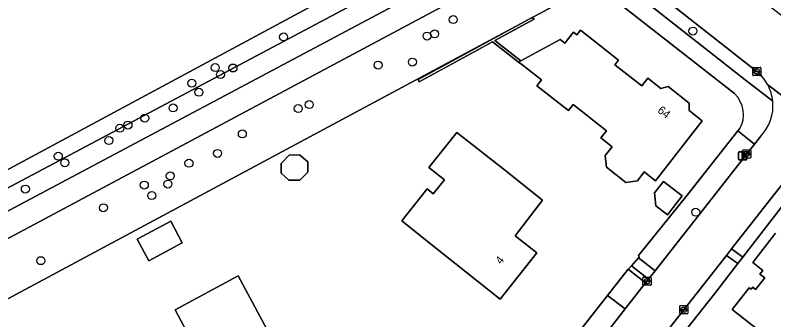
# Model space of a CAD drawing. Extents: x 157320 to 158835, y 386650 to 388491.
# Drawn here: x 158035.9 to 158128.8, y 387133.2 to 387170.5 of the extents above; entities that cross this region are included whole.
import ezdxf

# ---------------------------------------------------------------- set-up
doc = ezdxf.new("R2010")
doc.units = 0
for name, color, linetype in [('IMGEO_Berm_groen', 7, 'Continuous'), ('IMGEO_Boom', 7, 'Continuous'), ('IMGEO_Erf', 7, 'Continuous'), ('IMGEO_Fietspad_gesloten', 7, 'Continuous'), ('IMGEO_Groenvoorziening', 7, 'Continuous'), ('IMGEO_Hek', 7, 'Continuous'), ('IMGEO_Kolk', 7, 'Continuous'), ('IMGEO_Lichtmast', 7, 'Continuous'), ('IMGEO_Muur', 7, 'Continuous'), ('IMGEO_Pand', 7, 'Continuous'), ('IMGEO_Pand_nummerreeks', 7, 'Continuous'), ('IMGEO_Rijbaan_lokaal_gesloten', 7, 'Continuous'), ('IMGEO_Rijbaan_lokaal_open', 7, 'Continuous'), ('IMGEO_Voetpad_open', 7, 'Continuous')]:
    doc.layers.add(name, color=color, linetype=linetype)

msp = doc.modelspace()

# ---------------------------------------------------------------- linework, layer by layer
at = {"layer": 'IMGEO_Berm_groen'}
for points in [[(158098.932, 387180.524), (158096.783, 387182.213), (158027.513, 387145.396), (158015.703, 387138.809), (158015.941, 387138.369)], [(158018.615, 387137.571), (158028.709, 387143.2), (158098.932, 387180.524)], [(158106.829, 387174.325), (158103.493, 387176.942), (158101.344, 387178.628), (158030.381, 387140.686), (158020.137, 387134.964), (158009.746, 387128.882), (158000, 387123.647), (157957.222, 387100.668), (157953.856, 387098.86), (157952.276, 387097.935)], [(157952.086, 387095.897), (157952.63, 387095.04), (157954.577, 387092.377), (157958.343, 387094.408), (158037.112, 387136.881), (158106.829, 387174.325)]]:
    msp.add_lwpolyline(points, dxfattribs=at)
at = {"layer": 'IMGEO_Boom'}
for centre in [(158089.531, 387169.948), (158087.254, 387168.206), (158118.879, 387168.543), (158068.761, 387167.826), (158086.333, 387167.937), (158084.53, 387164.749), (158060.386, 387164.072), (158062.563, 387164.024), (158080.336, 387164.375), (158061.03, 387163.217), (158057.522, 387162.158), (158058.397, 387161.049), (158055.223, 387159.131), (158070.549, 387159.051), (158071.903, 387159.541), (158051.764, 387157.882), (158048.713, 387156.654), (158049.705, 387157.039), (158063.707, 387155.945), (158047.366, 387155.142), (158060.675, 387153.573), (158041.174, 387153.226), (158041.97, 387152.423), (158057.175, 387152.367), (158054.881, 387150.815), (158051.705, 387149.685), (158054.595, 387149.818), (158037.136, 387149.198), (158052.622, 387148.402), (158046.692, 387146.907), (158119.226, 387146.369), (158039.039, 387140.432)]:
    msp.add_circle(centre, 0.489, dxfattribs=at)
at = {"layer": 'IMGEO_Erf'}
for points in [[(158017.427, 387142.155), (158094.77, 387183.795), (158072.482, 387201.21), (158048.683, 387219.809)], [(158123.964, 387160.882), (158106.829, 387174.325), (158037.112, 387136.881), (157958.343, 387094.408)], [(158099.845, 387125.22), (158108.426, 387136.164), (158110.955, 387139.377), (158111.344, 387139.818), (158112.201, 387140.787), (158112.319, 387140.92), (158112.201, 387141.066), (158118.195, 387148.455), (158124.396, 387156.312), (158124.601, 387156.572)], [(158132.321, 387150.339), (158124.993, 387140.864), (158124.385, 387140.078), (158121.52, 387136.374), (158115.187, 387128.358)], [(158129.579, 387129.849), (158127.63, 387131.364), (158123.682, 387134.432), (158125.774, 387137.12), (158126.018, 387136.931), (158126.203, 387137.167), (158126.557, 387136.889), (158127.672, 387138.314), (158127.07, 387138.784), (158127.426, 387139.241), (158126.202, 387140.194), (158128.988, 387143.794)]]:
    msp.add_lwpolyline(points, dxfattribs=at)
for points in [[(158097.525, 387164.748), (158094.348, 387167.227), (158085.369, 387162.34), (158085.225, 387162.603), (158099.196, 387170.208), (158099.454, 387170.007), (158094.635, 387167.384), (158097.812, 387164.904), (158102.631, 387167.527), (158103.206, 387167.078), (158104.24, 387168.402), (158104.658, 387168.076), (158105.107, 387168.652), (158109.789, 387164.997), (158109.328, 387164.406), (158112.607, 387161.846), (158113.356, 387162.769), (158114.946, 387161.521), (158115.842, 387161.771), (158118.437, 387159.732), (158118.406, 387158.802), (158120.017, 387157.535), (158114.313, 387150.222), (158112.923, 387151.301), (158112.08, 387150.193), (158110.657, 387150.015), (158108.306, 387151.873), (158108.13, 387153.292), (158108.995, 387154.381), (158107.624, 387155.469), (158108.301, 387156.337), (158104.202, 387159.536), (158103.648, 387158.827), (158099.777, 387161.848), (158100.331, 387162.557), (158097.914, 387164.444)], [(158086.968, 387142.333), (158083.222, 387145.302), (158086.327, 387149.221), (158087.078, 387148.625), (158088.444, 387150.35), (158086.557, 387151.833), (158089.97, 387156.146), (158095.794, 387151.536), (158100.477, 387147.829), (158097.102, 387143.489), (158099.761, 387141.374), (158095.291, 387135.737)], [(158070.747, 387150.297), (158069.395, 387150.297), (158068.479, 387151.142), (158068.473, 387152.328), (158069.455, 387153.363), (158070.713, 387153.4), (158071.72, 387152.554), (158071.733, 387151.261)], [(158114.175, 387148.729), (158115.299, 387150.124), (158117.551, 387148.368), (158115.751, 387146.06), (158114.343, 387147.153)], [(158052.247, 387140.416), (158050.827, 387143.07), (158054.937, 387145.268), (158056.357, 387142.614)], [(158055.665, 387113.792), (158052.299, 387120.053), (158060.725, 387124.558), (158055.462, 387134.401), (158063.207, 387138.578), (158070.816, 387124.365), (158065.858, 387121.726), (158065.289, 387122.771), (158063.558, 387121.828), (158064.13, 387120.762), (158065.154, 387118.851)]]:
    msp.add_lwpolyline(points, close=True, dxfattribs=at)
msp.add_arc((158121.609, 387158.332), 3.471, 329.53404, 47.28039, dxfattribs=at)
at = {"layer": 'IMGEO_Fietspad_gesloten'}
msp.add_lwpolyline([(158000, 387123.647), (158009.746, 387128.882), (158020.137, 387134.964), (158030.381, 387140.686), (158101.344, 387178.628), (158098.932, 387180.524), (158028.709, 387143.2), (158018.615, 387137.571), (158018.613, 387137.559), (158013.181, 387134.341), (158013.118, 387134.334), (158005.928, 387130.197), (158000, 387127.02), (157956.663, 387103.791), (157952.358, 387101.483), (157950.862, 387100.617), (157949.391, 387099.766)], dxfattribs=at)
at = {"layer": 'IMGEO_Groenvoorziening'}
for points in [[(158015.703, 387138.809), (158027.513, 387145.396), (158096.783, 387182.213), (158094.77, 387183.795), (158017.427, 387142.155), (158014.699, 387140.662)], [(158126.432, 387154.715), (158124.396, 387156.312), (158118.195, 387148.455), (158112.201, 387141.066), (158112.319, 387140.92), (158112.201, 387140.787), (158114.255, 387139.191)], [(158124.993, 387140.864), (158132.321, 387150.339), (158131.093, 387151.385), (158123.612, 387141.864)], [(158121.52, 387136.374), (158124.385, 387140.078), (158122.993, 387141.076), (158113.841, 387129.43), (158115.187, 387128.358)], [(158111.344, 387139.818), (158110.955, 387139.377), (158113.085, 387137.7), (158113.455, 387138.172)], [(158110.606, 387134.523), (158108.426, 387136.164), (158099.845, 387125.22), (158102.02, 387123.52), (158103.348, 387125.219)]]:
    msp.add_lwpolyline(points, close=True, dxfattribs=at)
for points in [[(158113.977, 387173.634), (158112.942, 387172.248), (158125.296, 387162.583), (158128.659, 387159.952)], [(158126.702, 387163.599), (158126.324, 387163.897), (158113.977, 387173.634)]]:
    msp.add_lwpolyline(points, dxfattribs=at)
for centre, radius, start, end in [((158123.258, 387159.4), 5.431, 28.24222, 50.63856), ((158123.278, 387159.41), 5.408, 5.75045, 28.25139)]:
    msp.add_arc(centre, radius, start, end, dxfattribs=at)
at = {"layer": 'IMGEO_Hek'}
msp.add_lwpolyline([(158112.201, 387141.066), (158118.195, 387148.455)], dxfattribs=at)
at = {"layer": 'IMGEO_Kolk'}
for p, q in [((158126.277, 387164.094), (158127.129, 387164.094)), ((158126.202, 387163.168), (158126.202, 387164.02)), ((158126.461, 387163.588), (158126.461, 387163.6)), ((158126.899, 387163.551), (158126.501, 387163.551)), ((158126.504, 387163.637), (158126.902, 387163.637)), ((158126.713, 387163.314), (158126.688, 387163.314)), ((158126.69, 387163.874), (158126.715, 387163.874)), ((158126.945, 387163.6), (158126.945, 387163.588)), ((158127.203, 387164.02), (158127.203, 387163.168)), ((158127.129, 387163.094), (158126.277, 387163.094)), ((158124.972, 387153.07), (158124.972, 387153.922)), ((158125.047, 387153.996), (158125.899, 387153.996)), ((158125.973, 387153.922), (158125.973, 387153.07)), ((158125.899, 387152.996), (158125.047, 387152.996)), ((158125.231, 387153.49), (158125.231, 387153.502)), ((158125.669, 387153.453), (158125.271, 387153.453)), ((158125.274, 387153.539), (158125.672, 387153.539)), ((158125.483, 387153.216), (158125.458, 387153.216)), ((158125.46, 387153.776), (158125.485, 387153.776)), ((158125.715, 387153.502), (158125.715, 387153.49)), ((158112.765, 387137.489), (158112.765, 387138.341)), ((158112.84, 387138.415), (158113.692, 387138.415)), ((158113.253, 387138.195), (158113.278, 387138.195)), ((158113.766, 387138.341), (158113.766, 387137.489)), ((158113.692, 387137.415), (158112.84, 387137.415)), ((158113.024, 387137.909), (158113.024, 387137.921)), ((158113.462, 387137.872), (158113.064, 387137.872)), ((158113.067, 387137.958), (158113.465, 387137.958)), ((158113.276, 387137.635), (158113.251, 387137.635)), ((158113.508, 387137.921), (158113.508, 387137.909)), ((158117.265, 387134), (158117.265, 387134.852)), ((158117.34, 387134.926), (158118.192, 387134.926)), ((158117.524, 387134.42), (158117.524, 387134.432)), ((158117.962, 387134.383), (158117.564, 387134.383)), ((158117.567, 387134.469), (158117.965, 387134.469)), ((158117.753, 387134.706), (158117.778, 387134.706)), ((158118.008, 387134.432), (158118.008, 387134.42)), ((158118.266, 387134.852), (158118.266, 387134)), ((158118.192, 387133.926), (158117.34, 387133.926)), ((158117.776, 387134.146), (158117.751, 387134.146))]:
    msp.add_line(p, q, dxfattribs=at)
for points in [[(158126.277, 387164.094), (158127.129, 387164.094)], [(158126.202, 387163.168), (158126.202, 387164.02)], [(158127.203, 387164.02), (158127.203, 387163.168)], [(158127.129, 387163.094), (158126.277, 387163.094)], [(158124.972, 387153.07), (158124.972, 387153.922)], [(158125.047, 387153.996), (158125.899, 387153.996)], [(158125.973, 387153.922), (158125.973, 387153.07)], [(158125.899, 387152.996), (158125.047, 387152.996)], [(158112.765, 387137.489), (158112.765, 387138.341)], [(158112.84, 387138.415), (158113.692, 387138.415)], [(158113.766, 387138.341), (158113.766, 387137.489)], [(158113.692, 387137.415), (158112.84, 387137.415)], [(158117.265, 387134), (158117.265, 387134.852)], [(158117.34, 387134.926), (158118.192, 387134.926)], [(158118.266, 387134.852), (158118.266, 387134)], [(158118.192, 387133.926), (158117.34, 387133.926)]]:
    msp.add_lwpolyline(points, dxfattribs=at)
for centre, radius, start, end in [((158126.279, 387164.018), 0.0765, 91.55205, 178.44795), ((158126.279, 387164.018), 0.0765, 91.55205, 178.44795), ((158127.127, 387164.018), 0.0765, 1.55205, 88.44795), ((158127.127, 387164.018), 0.0765, 1.55205, 88.44795), ((158126.279, 387163.17), 0.0765, 181.55205, 268.44795), ((158126.279, 387163.17), 0.0765, 181.55205, 268.44795), ((158126.501, 387163.597), 0.0403, 85.87752, 175.75265), ((158126.498, 387163.587), 0.0366, 178.93798, 274.71019), ((158126.902, 387163.594), 0.043, 264.86636, 352.45326), ((158126.906, 387163.599), 0.0386, 1.73085, 96.63898), ((158127.127, 387163.17), 0.0765, 271.55205, 358.44795), ((158127.127, 387163.17), 0.0765, 271.55205, 358.44795), ((158125.049, 387153.92), 0.0765, 91.55205, 178.44795), ((158125.049, 387153.92), 0.0765, 91.55205, 178.44795), ((158125.897, 387153.92), 0.0765, 1.55205, 88.44795), ((158125.897, 387153.92), 0.0765, 1.55205, 88.44795), ((158125.049, 387153.072), 0.0765, 181.55205, 268.44795), ((158125.049, 387153.072), 0.0765, 181.55205, 268.44795), ((158125.271, 387153.499), 0.0403, 85.87752, 175.75265), ((158125.268, 387153.489), 0.0366, 178.93798, 274.71019), ((158125.672, 387153.496), 0.043, 264.86636, 352.45326), ((158125.676, 387153.501), 0.0386, 1.73085, 96.63898), ((158125.897, 387153.072), 0.0765, 271.55205, 358.44795), ((158125.897, 387153.072), 0.0765, 271.55205, 358.44795), ((158112.842, 387138.339), 0.0765, 91.55205, 178.44795), ((158112.842, 387138.339), 0.0765, 91.55205, 178.44795), ((158113.69, 387138.339), 0.0765, 1.55205, 88.44795), ((158113.69, 387138.339), 0.0765, 1.55205, 88.44795), ((158112.842, 387137.491), 0.0765, 181.55205, 268.44795), ((158112.842, 387137.491), 0.0765, 181.55205, 268.44795), ((158113.064, 387137.918), 0.0403, 85.87752, 175.75265), ((158113.061, 387137.908), 0.0366, 178.93798, 274.71019), ((158113.465, 387137.915), 0.043, 264.86636, 352.45326), ((158113.469, 387137.92), 0.0386, 1.73085, 96.63898), ((158113.69, 387137.491), 0.0765, 271.55205, 358.44795), ((158113.69, 387137.491), 0.0765, 271.55205, 358.44795), ((158117.342, 387134.85), 0.0765, 91.55205, 178.44795), ((158117.342, 387134.85), 0.0765, 91.55205, 178.44795), ((158117.564, 387134.429), 0.0403, 85.87752, 175.75265), ((158117.561, 387134.419), 0.0366, 178.93798, 274.71019), ((158117.965, 387134.426), 0.043, 264.86636, 352.45326), ((158117.969, 387134.431), 0.0386, 1.73085, 96.63898), ((158118.19, 387134.85), 0.0765, 1.55205, 88.44795), ((158118.19, 387134.85), 0.0765, 1.55205, 88.44795), ((158117.342, 387134.002), 0.0765, 181.55205, 268.44795), ((158117.342, 387134.002), 0.0765, 181.55205, 268.44795), ((158118.19, 387134.002), 0.0765, 271.55205, 358.44795), ((158118.19, 387134.002), 0.0765, 271.55205, 358.44795)]:
    msp.add_arc(centre, radius, start, end, dxfattribs=at)
for centre, major_axis, ratio, start_param, end_param in [((158126.689, 387163.594), (-0.387, 0.002), 0.722429, 4.712389, 7.853982), ((158126.714, 387163.594), (-0.39, 0.002), 0.717154, 1.570796, 4.712389), ((158125.459, 387153.496), (-0.387, 0.002), 0.722429, 4.712389, 7.853982), ((158125.484, 387153.496), (-0.39, 0.002), 0.717154, 1.570796, 4.712389), ((158113.252, 387137.915), (-0.387, 0.002), 0.722429, 4.712389, 7.853982), ((158113.277, 387137.915), (-0.39, 0.002), 0.717154, 1.570796, 4.712389), ((158117.752, 387134.426), (-0.387, 0.002), 0.722429, 4.712389, 7.853982), ((158117.777, 387134.426), (-0.39, 0.002), 0.717154, 1.570796, 4.712389)]:
    msp.add_ellipse(centre, major_axis=major_axis, ratio=ratio, start_param=start_param, end_param=end_param, dxfattribs=at)
at = {"layer": 'IMGEO_Lichtmast'}
for p, q in [((158124.484, 387152.869), (158124.484, 387153.669)), ((158124.484, 387153.669), (158124.484, 387152.869)), ((158124.584, 387153.769), (158125.374, 387153.769)), ((158125.374, 387153.769), (158124.584, 387153.769)), ((158125.474, 387153.669), (158125.474, 387152.869)), ((158125.474, 387152.869), (158125.474, 387153.669)), ((158125.374, 387152.769), (158124.584, 387152.769)), ((158124.584, 387152.769), (158125.374, 387152.769))]:
    msp.add_line(p, q, dxfattribs=at)
msp.add_lwpolyline([(158124.904, 387153.644), (158125.054, 387153.644), (158125.054, 387152.894), (158124.904, 387152.894), (158124.904, 387153.644)], dxfattribs=at)
for centre, start, end in [((158124.584, 387153.669), 90, 180), ((158124.584, 387153.669), 90, 180), ((158125.374, 387153.669), 0, 90), ((158125.374, 387153.669), 360, 90), ((158124.584, 387152.869), 180, 270), ((158124.584, 387152.869), 180, 270), ((158125.374, 387152.869), 270, 0), ((158125.374, 387152.869), 270, 0)]:
    msp.add_arc(centre, 0.1, start, end, dxfattribs=at)
at = {"layer": 'IMGEO_Muur'}
msp.add_lwpolyline([(158097.812, 387164.904), (158094.635, 387167.384), (158099.454, 387170.007), (158099.196, 387170.208), (158085.225, 387162.603), (158085.369, 387162.34), (158094.348, 387167.227), (158097.525, 387164.748)], close=True, dxfattribs=at)
at = {"layer": 'IMGEO_Pand'}
for points in [[(158097.812, 387164.904), (158097.525, 387164.748), (158097.914, 387164.444), (158100.331, 387162.557), (158099.777, 387161.848), (158103.648, 387158.827), (158104.202, 387159.536), (158108.301, 387156.337), (158107.624, 387155.469), (158108.995, 387154.381), (158108.13, 387153.292), (158108.306, 387151.873), (158110.657, 387150.015), (158112.08, 387150.193), (158112.923, 387151.301), (158114.313, 387150.222), (158120.017, 387157.535), (158118.406, 387158.802), (158118.437, 387159.732), (158115.842, 387161.771), (158114.946, 387161.521), (158113.356, 387162.769), (158112.607, 387161.846), (158109.328, 387164.406), (158109.789, 387164.997), (158105.107, 387168.652), (158104.658, 387168.076), (158104.24, 387168.402), (158103.206, 387167.078), (158102.631, 387167.527)], [(158095.291, 387135.737), (158099.761, 387141.374), (158097.102, 387143.489), (158100.477, 387147.829), (158095.794, 387151.536), (158089.97, 387156.146), (158086.557, 387151.833), (158088.444, 387150.35), (158087.078, 387148.625), (158086.327, 387149.221), (158083.222, 387145.302), (158086.968, 387142.333)], [(158070.747, 387150.297), (158071.733, 387151.261), (158071.72, 387152.554), (158070.713, 387153.4), (158069.455, 387153.363), (158068.473, 387152.328), (158068.479, 387151.142), (158069.395, 387150.297)], [(158114.175, 387148.729), (158114.343, 387147.153), (158115.751, 387146.06), (158117.551, 387148.368), (158115.299, 387150.124)], [(158052.247, 387140.416), (158056.357, 387142.614), (158054.937, 387145.268), (158050.827, 387143.07)], [(158065.858, 387121.726), (158070.816, 387124.365), (158063.207, 387138.578), (158055.462, 387134.401), (158060.725, 387124.558), (158052.299, 387120.053), (158055.665, 387113.792), (158065.154, 387118.851), (158064.13, 387120.762), (158063.558, 387121.828), (158065.289, 387122.771)]]:
    msp.add_lwpolyline(points, close=True, dxfattribs=at)
msp.add_lwpolyline([(158128.988, 387143.794), (158126.202, 387140.194), (158127.426, 387139.241), (158127.07, 387138.784), (158127.672, 387138.314), (158126.557, 387136.889), (158126.203, 387137.167), (158126.018, 387136.931), (158125.774, 387137.12), (158123.682, 387134.432), (158127.63, 387131.364), (158129.579, 387129.849)], dxfattribs=at)
at = {"layer": 'IMGEO_Rijbaan_lokaal_gesloten'}
for points in [[(158166.821, 387141.476), (158162.226, 387145.057), (158145.756, 387157.926), (158142.441, 387160.515), (158130.798, 387169.613), (158130.457, 387169.879), (158129.613, 387170.549), (158125.293, 387173.914), (158122.174, 387176.354), (158116.422, 387180.871), (158115.735, 387181.41), (158111.153, 387175.841), (158113.977, 387173.634), (158126.324, 387163.897), (158126.702, 387163.599)], [(158128.042, 387161.97), (158138.079, 387154.366)], [(158138.079, 387154.366), (158128.042, 387161.97)], [(158127.199, 387155.674), (158126.432, 387154.715), (158114.255, 387139.191), (158113.455, 387138.172), (158113.085, 387137.7), (158110.606, 387134.523), (158103.348, 387125.219), (158102.02, 387123.52), (158098.325, 387118.784), (158092.693, 387111.571), (158091.913, 387110.579)], [(158122.993, 387141.076), (158123.612, 387141.864), (158131.093, 387151.385), (158131.985, 387152.577)], [(158097.316, 387108.291), (158107.591, 387121.449), (158108.465, 387122.569), (158109.43, 387123.804), (158110.83, 387125.59), (158113.841, 387129.43), (158122.993, 387141.076)]]:
    msp.add_lwpolyline(points, dxfattribs=at)
for centre, radius, start, end in [((158123.258, 387159.4), 5.431, 28.24222, 50.63856), ((158123.278, 387159.41), 5.408, 5.75045, 28.25139), ((158123.263, 387159.406), 5.424, 316.53028, 5.78213)]:
    msp.add_arc(centre, radius, start, end, dxfattribs=at)
at = {"layer": 'IMGEO_Rijbaan_lokaal_open'}
msp.add_lwpolyline([(158113.085, 387137.7), (158110.955, 387139.377), (158108.426, 387136.164), (158110.606, 387134.523)], close=True, dxfattribs=at)
at = {"layer": 'IMGEO_Voetpad_open'}
for points in [[(158048.683, 387219.809), (158072.482, 387201.21), (158094.77, 387183.795), (158096.783, 387182.213), (158098.932, 387180.524), (158101.344, 387178.628), (158103.493, 387176.942), (158106.829, 387174.325), (158123.964, 387160.882)], [(158128.659, 387159.952), (158125.296, 387162.583), (158112.942, 387172.248), (158109.743, 387174.756), (158106.457, 387177.333), (158104.008, 387179.254), (158100.422, 387182.051), (158096.464, 387185.196), (158095.882, 387185.65), (158080.268, 387197.827)], [(158124.601, 387156.572), (158124.396, 387156.312), (158126.432, 387154.715), (158127.199, 387155.674)]]:
    msp.add_lwpolyline(points, dxfattribs=at)
for points in [[(158124.385, 387140.078), (158124.993, 387140.864), (158123.612, 387141.864), (158122.993, 387141.076)], [(158112.201, 387140.787), (158111.344, 387139.818), (158113.455, 387138.172), (158114.255, 387139.191)]]:
    msp.add_lwpolyline(points, close=True, dxfattribs=at)
for centre, radius, start, end in [((158121.609, 387158.332), 3.471, 329.53404, 47.28039), ((158123.263, 387159.406), 5.424, 316.53028, 5.78213)]:
    msp.add_arc(centre, radius, start, end, dxfattribs=at)

# ---------------------------------------------------------------- texts
at = {"layer": 'IMGEO_Pand_nummerreeks'}
for s, rotation, p in [('64', 321.8418, (158114.463, 387158.682)), ('4', 51.58646, (158095.381, 387139.905))]:
    msp.add_text(s, height=1, rotation=rotation, dxfattribs=at).set_placement(p)

doc.saveas('drawing.dxf')
